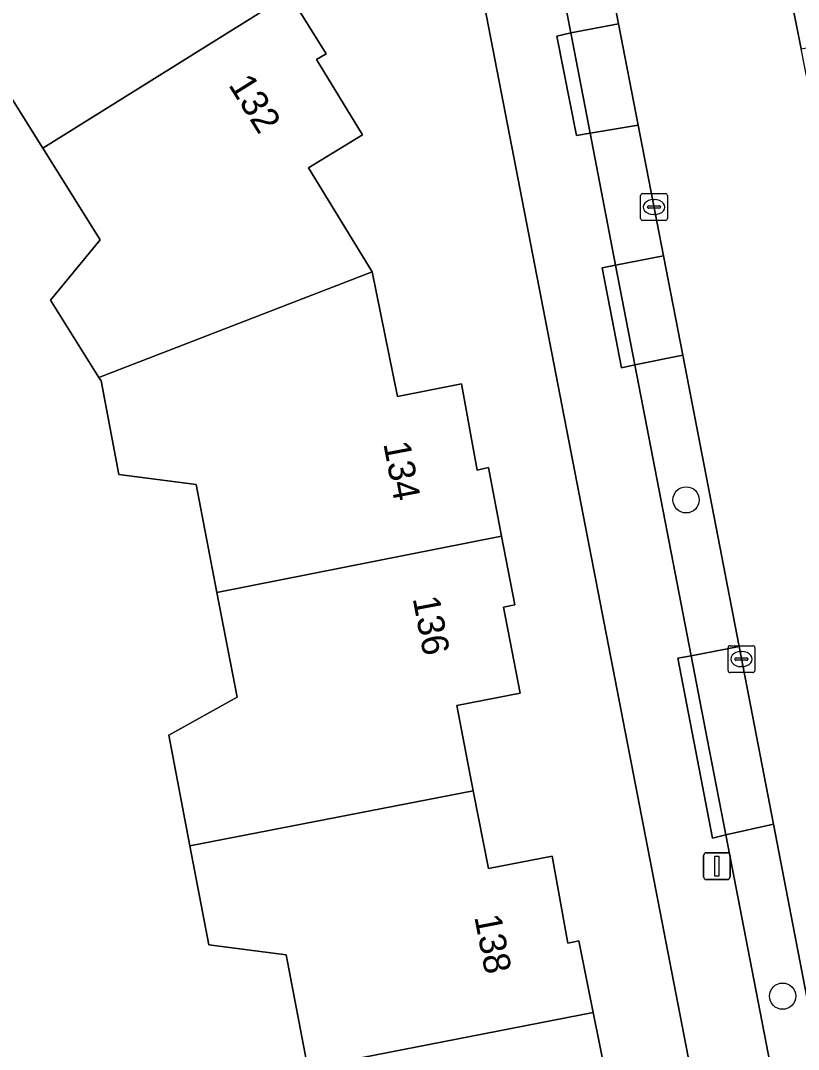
# Model space of a CAD drawing. Extents: x 159626 to 160723, y 388173 to 389416.
# Drawn here: x 160461.73 to 160490.75, y 388567.16 to 388605.55 of the extents above; entities that cross this region are included whole.
import ezdxf

# ---------------------------------------------------------------- set-up
doc = ezdxf.new("R2010")
doc.units = 0
for name, color, linetype in [('IMGEO_Boom', 7, 'Continuous'), ('IMGEO_Erf', 7, 'Continuous'), ('IMGEO_Kolk', 7, 'Continuous'), ('IMGEO_Lichtmast', 7, 'Continuous'), ('IMGEO_Pand', 7, 'Continuous'), ('IMGEO_Pand_nummerreeks', 7, 'Continuous'), ('IMGEO_Parkeervlak_open', 7, 'Continuous'), ('IMGEO_Rijbaan_lokaal_gesloten', 7, 'Continuous'), ('IMGEO_Voetpad_open', 7, 'Continuous')]:
    doc.layers.add(name, color=color, linetype=linetype)

msp = doc.modelspace()

# ---------------------------------------------------------------- linework, layer by layer
at = {"layer": 'IMGEO_Boom'}
for centre in [(160486.555, 388587.668), (160490.157, 388569.149)]:
    msp.add_circle(centre, 0.489, dxfattribs=at)
at = {"layer": 'IMGEO_Erf'}
for points in [[(160484.44, 388578.192), (160478.871, 388606.944)], [(160471.743, 388606.531), (160473.131, 388604.312), (160472.766, 388604.098), (160474.484, 388601.292), (160472.471, 388600.06), (160474.85, 388596.175), (160475.788, 388591.524), (160478.174, 388591.998), (160478.756, 388588.772), (160479.178, 388588.877), (160479.67, 388586.309), (160480.16, 388583.749), (160479.739, 388583.668), (160480.361, 388580.455), (160478.001, 388579.999), (160478.616, 388576.816), (160479.179, 388573.907), (160481.557, 388574.371), (160482.143, 388571.129), (160482.554, 388571.218), (160483.093, 388568.536), (160483.589, 388566.071)], [(160472.447, 388566.458), (160471.634, 388570.691), (160468.747, 388571.065), (160468.043, 388574.753), (160467.255, 388578.882), (160469.805, 388580.309), (160469.055, 388584.215), (160468.282, 388588.243), (160465.395, 388588.617), (160464.729, 388592.103), (160464.645, 388592.237), (160462.84, 388595.121), (160464.695, 388597.367), (160462.556, 388600.786), (160460.41, 388604.216)], [(160498.535, 388505.413), (160484.44, 388578.192)]]:
    msp.add_lwpolyline(points, dxfattribs=at)
at = {"layer": 'IMGEO_Kolk'}
for p, q in [((160484.858, 388598.167), (160484.858, 388599.019)), ((160484.933, 388599.093), (160485.785, 388599.093)), ((160485.859, 388599.019), (160485.859, 388598.167)), ((160485.117, 388598.587), (160485.117, 388598.599)), ((160485.555, 388598.55), (160485.157, 388598.55)), ((160485.16, 388598.636), (160485.558, 388598.636)), ((160485.346, 388598.873), (160485.371, 388598.873)), ((160485.601, 388598.599), (160485.601, 388598.587)), ((160485.369, 388598.313), (160485.344, 388598.313)), ((160485.785, 388598.093), (160484.933, 388598.093)), ((160488.119, 388581.299), (160488.119, 388582.151)), ((160488.194, 388582.225), (160489.046, 388582.225)), ((160489.12, 388582.151), (160489.12, 388581.299)), ((160488.378, 388581.719), (160488.378, 388581.731)), ((160488.816, 388581.682), (160488.418, 388581.682)), ((160488.421, 388581.768), (160488.819, 388581.768)), ((160488.607, 388582.005), (160488.632, 388582.005)), ((160488.862, 388581.731), (160488.862, 388581.719)), ((160488.63, 388581.445), (160488.605, 388581.445)), ((160489.046, 388581.225), (160488.194, 388581.225))]:
    msp.add_line(p, q, dxfattribs=at)
for points in [[(160484.858, 388598.167), (160484.858, 388599.019)], [(160484.933, 388599.093), (160485.785, 388599.093)], [(160485.859, 388599.019), (160485.859, 388598.167)], [(160485.785, 388598.093), (160484.933, 388598.093)], [(160488.119, 388581.299), (160488.119, 388582.151)], [(160488.194, 388582.225), (160489.046, 388582.225)], [(160489.12, 388582.151), (160489.12, 388581.299)], [(160489.046, 388581.225), (160488.194, 388581.225)]]:
    msp.add_lwpolyline(points, dxfattribs=at)
for centre, radius, start, end in [((160484.935, 388599.017), 0.0765, 91.552, 178.448), ((160484.935, 388599.017), 0.0765, 91.552, 178.448), ((160485.783, 388599.017), 0.0765, 1.552, 88.448), ((160485.783, 388599.017), 0.0765, 1.552, 88.448), ((160485.157, 388598.596), 0.0403, 85.8775, 175.7526), ((160485.154, 388598.586), 0.0366, 178.938, 274.7102), ((160485.558, 388598.593), 0.043, 264.8664, 352.4533), ((160485.562, 388598.598), 0.0386, 1.7309, 96.639), ((160484.935, 388598.169), 0.0765, 181.552, 268.448), ((160484.935, 388598.169), 0.0765, 181.552, 268.448), ((160485.783, 388598.169), 0.0765, 271.552, 358.448), ((160485.783, 388598.169), 0.0765, 271.552, 358.448), ((160488.196, 388582.149), 0.0765, 91.552, 178.448), ((160488.196, 388582.149), 0.0765, 91.552, 178.448), ((160489.044, 388582.149), 0.0765, 1.552, 88.448), ((160489.044, 388582.149), 0.0765, 1.552, 88.448), ((160488.418, 388581.728), 0.0403, 85.8775, 175.7526), ((160488.415, 388581.718), 0.0366, 178.938, 274.7102), ((160488.819, 388581.725), 0.043, 264.8664, 352.4533), ((160488.823, 388581.73), 0.0386, 1.7309, 96.639), ((160488.196, 388581.301), 0.0765, 181.552, 268.448), ((160488.196, 388581.301), 0.0765, 181.552, 268.448), ((160489.044, 388581.301), 0.0765, 271.552, 358.448), ((160489.044, 388581.301), 0.0765, 271.552, 358.448)]:
    msp.add_arc(centre, radius, start, end, dxfattribs=at)
for centre, major_axis, ratio, start_param, end_param in [((160485.345, 388598.593), (-0.387, 0.002), 0.722429, 4.712389, 7.853982), ((160485.37, 388598.593), (-0.39, 0.002), 0.717154, 1.570796, 4.712389), ((160488.606, 388581.725), (-0.387, 0.002), 0.722429, 4.712389, 7.853982), ((160488.631, 388581.725), (-0.39, 0.002), 0.717154, 1.570796, 4.712389)]:
    msp.add_ellipse(centre, major_axis=major_axis, ratio=ratio, start_param=start_param, end_param=end_param, dxfattribs=at)
at = {"layer": 'IMGEO_Lichtmast'}
for p, q in [((160487.207, 388573.599), (160487.207, 388574.399)), ((160487.207, 388574.399), (160487.207, 388573.599)), ((160487.307, 388574.499), (160488.097, 388574.499)), ((160488.097, 388574.499), (160487.307, 388574.499)), ((160488.197, 388574.399), (160488.197, 388573.599)), ((160488.197, 388573.599), (160488.197, 388574.399)), ((160488.097, 388573.499), (160487.307, 388573.499)), ((160487.307, 388573.499), (160488.097, 388573.499))]:
    msp.add_line(p, q, dxfattribs=at)
msp.add_lwpolyline([(160487.627, 388574.374), (160487.777, 388574.374), (160487.777, 388573.624), (160487.627, 388573.624), (160487.627, 388574.374)], dxfattribs=at)
for centre, start, end in [((160487.307, 388574.399), 90, 180), ((160487.307, 388574.399), 90, 180), ((160488.097, 388574.399), 0, 90), ((160488.097, 388574.399), 360, 90), ((160487.307, 388573.599), 180, 270), ((160487.307, 388573.599), 180, 270), ((160488.097, 388573.599), 270, 0), ((160488.097, 388573.599), 270, 0)]:
    msp.add_arc(centre, 0.1, start, end, dxfattribs=at)
at = {"layer": 'IMGEO_Pand'}
for points in [[(160463.747, 388613.959), (160455.569, 388606.624), (160455.705, 388606.522), (160457.583, 388603.522), (160460.41, 388604.216), (160462.556, 388600.786), (160471.743, 388606.531), (160470.359, 388608.742), (160469.995, 388608.514), (160468.256, 388611.295), (160466.213, 388610.017)], [(160464.645, 388592.237), (160474.85, 388596.175), (160472.471, 388600.06), (160474.484, 388601.292), (160472.766, 388604.098), (160473.131, 388604.312), (160471.743, 388606.531), (160462.556, 388600.786), (160464.695, 388597.367), (160462.84, 388595.121)], [(160464.645, 388592.237), (160464.729, 388592.103), (160465.395, 388588.617), (160468.282, 388588.243), (160469.055, 388584.215), (160479.67, 388586.309), (160479.178, 388588.877), (160478.756, 388588.772), (160478.174, 388591.998), (160475.788, 388591.524), (160474.85, 388596.175)], [(160468.043, 388574.753), (160478.616, 388576.816), (160478.001, 388579.999), (160480.361, 388580.455), (160479.739, 388583.668), (160480.16, 388583.749), (160479.67, 388586.309), (160469.055, 388584.215), (160469.805, 388580.309), (160467.255, 388578.882)], [(160468.043, 388574.753), (160468.747, 388571.065), (160471.634, 388570.691), (160472.447, 388566.458), (160483.093, 388568.536), (160482.554, 388571.218), (160482.143, 388571.129), (160481.557, 388574.371), (160479.179, 388573.907), (160478.616, 388576.816)], [(160471.414, 388557.102), (160482.038, 388559.175), (160481.431, 388562.311), (160483.792, 388562.767), (160483.168, 388565.99), (160483.589, 388566.071), (160483.093, 388568.536), (160472.447, 388566.458), (160473.157, 388562.757), (160470.608, 388561.321)]]:
    msp.add_lwpolyline(points, close=True, dxfattribs=at)
at = {"layer": 'IMGEO_Parkeervlak_open'}
for points in [[(160489.483, 388611.377), (160490.844, 388604.491), (160492.622, 388604.818), (160491.784, 388609.107)], [(160481.843, 388607.2), (160482.251, 388605.09), (160484.037, 388605.435), (160483.414, 388608.657)]]:
    msp.add_lwpolyline(points, dxfattribs=at)
for points in [[(160484.037, 388605.435), (160482.251, 388605.09), (160482.974, 388601.348), (160484.77, 388601.643)], [(160484.77, 388601.643), (160482.974, 388601.348), (160483.926, 388596.422), (160485.713, 388596.767)], [(160485.713, 388596.767), (160483.926, 388596.422), (160484.645, 388592.703), (160486.428, 388593.068)], [(160486.428, 388593.068), (160484.645, 388592.703), (160486.743, 388581.848), (160488.53, 388582.193)], [(160488.53, 388582.193), (160486.743, 388581.848), (160487.341, 388578.754), (160488.035, 388575.164), (160489.811, 388575.568)], [(160489.811, 388575.568), (160488.035, 388575.164), (160490.133, 388564.312), (160491.92, 388564.658)]]:
    msp.add_lwpolyline(points, close=True, dxfattribs=at)
at = {"layer": 'IMGEO_Rijbaan_lokaal_gesloten'}
for points in [[(160510.9, 388500.893), (160509.582, 388507.739), (160508.867, 388511.454), (160508.448, 388513.63), (160507.541, 388518.336), (160506.825, 388522.046), (160505.526, 388528.78), (160504.776, 388532.662), (160503.496, 388539.29), (160502.75, 388543.149), (160501.389, 388550.188), (160500.761, 388553.427), (160500, 388557.352), (160499.419, 388560.347), (160499.008, 388562.545), (160498.962, 388562.751), (160495.954, 388578.486), (160495.554, 388580.319), (160495.04, 388582.996), (160494.028, 388588.192), (160493.305, 388591.909), (160491.58, 388600.767), (160490.844, 388604.491), (160489.483, 388611.377)], [(160483.414, 388608.657), (160484.037, 388605.435), (160484.77, 388601.643), (160485.713, 388596.767), (160486.428, 388593.068), (160488.53, 388582.193), (160489.811, 388575.568), (160491.92, 388564.658), (160493.221, 388557.933), (160495.366, 388546.837), (160496.657, 388540.159), (160498.821, 388528.965), (160500.106, 388522.319), (160502.109, 388511.96), (160502.203, 388511.475), (160502.955, 388507.741), (160503.185, 388506.569)]]:
    msp.add_lwpolyline(points, dxfattribs=at)
at = {"layer": 'IMGEO_Voetpad_open'}
for points in [[(160490.133, 388564.312), (160488.035, 388575.164), (160487.54, 388575.046), (160486.844, 388578.658), (160486.247, 388581.757), (160486.743, 388581.848), (160484.645, 388592.703), (160484.146, 388592.599), (160483.42, 388596.323), (160483.926, 388596.422), (160482.974, 388601.348), (160482.462, 388601.268), (160481.736, 388604.973), (160482.251, 388605.09), (160481.843, 388607.2)], [(160478.871, 388606.944), (160484.44, 388578.192), (160498.535, 388505.413)]]:
    msp.add_lwpolyline(points, dxfattribs=at)
for points in [[(160482.974, 388601.348), (160482.251, 388605.09), (160481.736, 388604.973), (160482.462, 388601.268)], [(160484.645, 388592.703), (160483.926, 388596.422), (160483.42, 388596.323), (160484.146, 388592.599)], [(160488.035, 388575.164), (160487.341, 388578.754), (160486.743, 388581.848), (160486.247, 388581.757), (160486.844, 388578.658), (160487.54, 388575.046)]]:
    msp.add_lwpolyline(points, close=True, dxfattribs=at)

# ---------------------------------------------------------------- texts
at = {"layer": 'IMGEO_Pand_nummerreeks'}
for s, rotation, p in [('132', 301.9069, (160469.461, 388603.153)), ('134', 280.7284, (160475.258, 388589.766)), ('136', 280.7284, (160476.352, 388583.995)), ('138', 280.902, (160478.652, 388572.11))]:
    msp.add_text(s, height=1, rotation=rotation, dxfattribs=at).set_placement(p)

doc.saveas('drawing.dxf')
